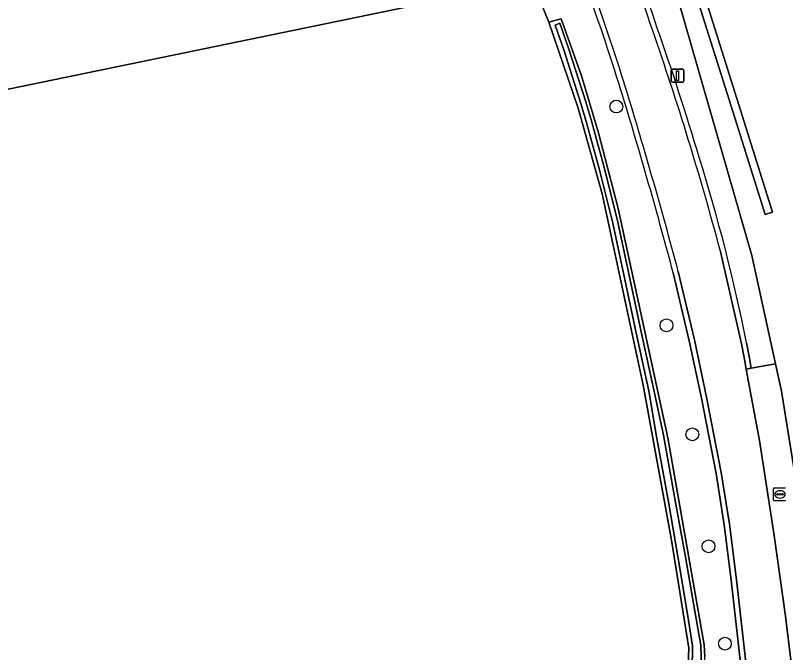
# Model space of a CAD drawing. Extents: x 162510 to 163918, y 388494 to 389774.
# Drawn here: x 163079.2 to 163138.2, y 389595.4 to 389644.2 of the extents above; entities that cross this region are included whole.
import ezdxf

# ---------------------------------------------------------------- set-up
doc = ezdxf.new("R2010")
doc.units = 0
for name, color, linetype in [('IMGEO_Boom', 7, 'Continuous'), ('IMGEO_Erf', 7, 'Continuous'), ('IMGEO_Grasland_agrarisch', 7, 'Continuous'), ('IMGEO_Grasland_overig', 7, 'Continuous'), ('IMGEO_Groenvoorziening', 7, 'Continuous'), ('IMGEO_Haag', 7, 'Continuous'), ('IMGEO_Kolk', 7, 'Continuous'), ('IMGEO_Lichtmast', 7, 'Continuous'), ('IMGEO_Oever', 7, 'Continuous'), ('IMGEO_Rijbaan_lokaal_gesloten', 7, 'Continuous'), ('IMGEO_Rijbaan_lokaal_halfverhard', 7, 'Continuous'), ('IMGEO_Rijbaan_lokaal_open', 7, 'Continuous'), ('IMGEO_Waterloop', 7, 'Continuous')]:
    doc.layers.add(name, color=color, linetype=linetype)

msp = doc.modelspace()

# ---------------------------------------------------------------- linework, layer by layer
at = {"layer": 'IMGEO_Boom'}
for centre in [(163125.259, 389637.244), (163129.102, 389620.478), (163131.084, 389612.127), (163132.32, 389603.547), (163133.574, 389596.085)]:
    msp.add_circle(centre, 0.489, dxfattribs=at)
at = {"layer": 'IMGEO_Erf'}
for points in [[(163049.049, 389695.765), (163063.359, 389648.597), (163066.29, 389636.03), (163118.807, 389646.87), (163119.432, 389646.987), (163118.856, 389648.436), (163119.742, 389648.645), (163119.558, 389649.049), (163111.68, 389666.434), (163111.535, 389666.363), (163110.904, 389667.657), (163108.673, 389672.194), (163107.961, 389671.869), (163107.786, 389672.225), (163107.244, 389671.968), (163101.992, 389682.639), (163100.849, 389684.96), (163101.387, 389685.225), (163101.171, 389685.168), (163098.727, 389688.984)], [(163182.625, 389669.258), (163129.682, 389653.16), (163134.78, 389636.977), (163137.227, 389629.159), (163136.654, 389628.98), (163134.208, 389636.797), (163129.108, 389652.985), (163128.88, 389653.708), (163128.66, 389653.641), (163127.749, 389653.248), (163135.626, 389625.828), (163137.442, 389617.529), (163137.903, 389615.424), (163141.862, 389590.82)]]:
    msp.add_lwpolyline(points, dxfattribs=at)
at = {"layer": 'IMGEO_Grasland_agrarisch'}
msp.add_lwpolyline([(163130.743, 389593.913), (163130.817, 389595.747), (163129.494, 389604.011), (163127.314, 389615.888), (163124.168, 389630.542), (163122.348, 389637.109), (163120.085, 389643.716), (163118.807, 389646.87), (163066.29, 389636.03), (163063.359, 389648.597), (163049.049, 389695.765), (163050.188, 389696.144), (163051.311, 389696.499), (163053.349, 389697.161), (163060.778, 389699.572), (163079.145, 389705.133), (163083.993, 389706.601), (163041.935, 389748.28), (163000, 389735.447)], dxfattribs=at)
at = {"layer": 'IMGEO_Grasland_overig'}
for points in [[(163135.234, 389619.13), (163135.44, 389618.079), (163135.597, 389617.199), (163137.442, 389617.529), (163135.626, 389625.828), (163127.749, 389653.248), (163126.259, 389652.605), (163125.951, 389655.106), (163127.06, 389655.645), (163123.947, 389662.664), (163124.043, 389662.028), (163123.608, 389661.72), (163123.227, 389661.705), (163122.798, 389662.039), (163113.581, 389679.311), (163108.132, 389689.136)], [(163121.955, 389649.167), (163120.337, 389648.785), (163119.742, 389648.645), (163118.856, 389648.436), (163119.432, 389646.987), (163118.807, 389646.87), (163120.085, 389643.716), (163120.563, 389643.837), (163121.03, 389643.956), (163122.598, 389639.595), (163123.905, 389635.216), (163125.403, 389629.439), (163129.208, 389611.859), (163131.988, 389595.99), (163132.038, 389595.088)], [(163134.821, 389594.161), (163134.055, 389600.943), (163133.517, 389605.201), (163132.904, 389609.133), (163131.78, 389614.905), (163130.847, 389619.293), (163129.617, 389624.501)]]:
    msp.add_lwpolyline(points, dxfattribs=at)
for centre, radius, start, end in [((162975.888, 389593.026), 160.568, 18.22911, 24.93527), ((162972.42, 389591.396), 160.27, 17.28782, 20.48244), ((162908.573, 389566.505), 232.837, 16.68403, 19.24604), ((162759.152, 389526.065), 383.32, 14.8802, 17.13873), ((162999.112, 389591.995), 138.8, 11.27372, 17.3347)]:
    msp.add_arc(centre, radius, start, end, dxfattribs=at)
at = {"layer": 'IMGEO_Groenvoorziening'}
msp.add_lwpolyline([(163182.625, 389669.258), (163189.08, 389648.043), (163197.592, 389622.245), (163198.162, 389622.433), (163189.652, 389648.224), (163182.976, 389670.167), (163128.88, 389653.708), (163129.108, 389652.985), (163134.208, 389636.797), (163136.654, 389628.98), (163137.227, 389629.159), (163134.78, 389636.977), (163129.682, 389653.16)], close=True, dxfattribs=at)
at = {"layer": 'IMGEO_Haag'}
msp.add_lwpolyline([(163182.625, 389669.258), (163189.08, 389648.043), (163197.592, 389622.245), (163198.162, 389622.433), (163189.652, 389648.224), (163182.976, 389670.167), (163128.88, 389653.708), (163129.108, 389652.985), (163134.208, 389636.797), (163136.654, 389628.98), (163137.227, 389629.159), (163134.78, 389636.977), (163129.682, 389653.16)], close=True, dxfattribs=at)
at = {"layer": 'IMGEO_Kolk'}
for p, q in [((163137.295, 389607.103), (163137.295, 389607.955)), ((163137.37, 389608.029), (163138.222, 389608.029)), ((163137.554, 389607.523), (163137.554, 389607.535)), ((163137.992, 389607.486), (163137.594, 389607.486)), ((163137.597, 389607.572), (163137.995, 389607.572)), ((163137.806, 389607.249), (163137.781, 389607.249)), ((163137.783, 389607.809), (163137.808, 389607.809)), ((163138.038, 389607.535), (163138.038, 389607.523)), ((163138.222, 389607.029), (163137.37, 389607.029))]:
    msp.add_line(p, q, dxfattribs=at)
for points in [[(163137.295, 389607.103), (163137.295, 389607.955)], [(163137.37, 389608.029), (163138.222, 389608.029)], [(163138.222, 389607.029), (163137.37, 389607.029)]]:
    msp.add_lwpolyline(points, dxfattribs=at)
for centre, radius, start, end in [((163137.372, 389607.953), 0.0765, 91.55205, 178.44795), ((163137.372, 389607.953), 0.0765, 91.55205, 178.44795), ((163137.594, 389607.532), 0.0403, 85.87752, 175.75265), ((163137.591, 389607.522), 0.0366, 178.93798, 274.71019), ((163137.995, 389607.529), 0.043, 264.86636, 352.45326), ((163137.999, 389607.534), 0.0386, 1.73085, 96.63898), ((163137.372, 389607.105), 0.0765, 181.55205, 268.44795), ((163137.372, 389607.105), 0.0765, 181.55205, 268.44795)]:
    msp.add_arc(centre, radius, start, end, dxfattribs=at)
for centre, major_axis, ratio, start_param, end_param in [((163137.782, 389607.529), (-0.387, 0.002), 0.722429, 4.712389, 7.853982), ((163137.807, 389607.529), (-0.39, 0.002), 0.717154, 1.570796, 4.712389)]:
    msp.add_ellipse(centre, major_axis=major_axis, ratio=ratio, start_param=start_param, end_param=end_param, dxfattribs=at)
at = {"layer": 'IMGEO_Lichtmast'}
for p, q in [((163129.451, 389639.212), (163129.451, 389640.012)), ((163129.451, 389640.012), (163129.451, 389639.212)), ((163129.551, 389640.112), (163130.341, 389640.112)), ((163130.341, 389640.112), (163129.551, 389640.112)), ((163130.441, 389640.012), (163130.441, 389639.212)), ((163130.441, 389639.212), (163130.441, 389640.012)), ((163130.341, 389639.112), (163129.551, 389639.112)), ((163129.551, 389639.112), (163130.341, 389639.112))]:
    msp.add_line(p, q, dxfattribs=at)
msp.add_lwpolyline([(163129.871, 389639.987), (163130.021, 389639.987), (163130.021, 389639.237), (163129.871, 389639.237), (163129.871, 389639.987)], dxfattribs=at)
for centre, start, end in [((163129.551, 389640.012), 90, 180), ((163129.551, 389640.012), 90, 180), ((163130.341, 389640.012), 0, 90), ((163130.341, 389640.012), 360, 90), ((163129.551, 389639.212), 180, 270), ((163129.551, 389639.212), 180, 270), ((163130.341, 389639.212), 270, 0), ((163130.341, 389639.212), 270, 0)]:
    msp.add_arc(centre, 0.1, start, end, dxfattribs=at)
at = {"layer": 'IMGEO_Oever'}
msp.add_lwpolyline([(163129.208, 389611.859), (163125.403, 389629.439), (163123.905, 389635.216), (163122.598, 389639.595), (163121.03, 389643.956), (163120.563, 389643.837), (163120.085, 389643.716), (163122.348, 389637.109), (163124.168, 389630.542), (163127.314, 389615.888), (163129.494, 389604.011), (163130.817, 389595.747), (163130.743, 389593.913), (163131.252, 389593.229), (163131.711, 389593.428), (163132.097, 389594.034), (163132.038, 389595.088), (163131.988, 389595.99)], close=True, dxfattribs=at)
msp.add_lwpolyline([(163131.057, 389594.03), (163131.101, 389595.934), (163130.699, 389598.345), (163129.958, 389602.775), (163129.256, 389606.968), (163128.333, 389611.969), (163127.758, 389615.451), (163126.869, 389619.537), (163125.919, 389623.991), (163125, 389628.3), (163123.973, 389632.401), (163123.013, 389635.93), (163122.541, 389637.482), (163121.23, 389641.59), (163120.568, 389643.489), (163120.938, 389643.618), (163121.601, 389641.714), (163122.914, 389637.598), (163123.389, 389636.039), (163124.352, 389632.499), (163125.381, 389628.389), (163126.302, 389624.073), (163127.252, 389619.62), (163128.14, 389615.533), (163128.881, 389612.069), (163129.777, 389607.055), (163130.526, 389602.866), (163131.31, 389598.428), (163131.722, 389595.983), (163131.793, 389594.067)], dxfattribs=at)
at = {"layer": 'IMGEO_Rijbaan_lokaal_gesloten'}
for points in [[(163141.594, 389569.922), (163141.053, 389573.687), (163140.094, 389579.9), (163139.708, 389583.144), (163139.501, 389586.097), (163139.435, 389588.098), (163138.216, 389598.189), (163137.336, 389604.367), (163136.223, 389611.66), (163135.209, 389617.098), (163135.203, 389617.129), (163135.046, 389618.008), (163134.841, 389619.053), (163133.209, 389626.239)], [(163130.006, 389624.593), (163131.238, 389619.376), (163132.173, 389614.981), (163133.299, 389609.195), (163133.914, 389605.251), (163134.452, 389600.988), (163135.218, 389594.211)]]:
    msp.add_lwpolyline(points, dxfattribs=at)
for centre, radius, start, end in [((162975.939, 389593.05), 160.111, 18.22398, 24.93371), ((162971.596, 389591.123), 161.538, 17.29309, 20.47081), ((162904.395, 389565.138), 236.832, 14.95091, 19.22497), ((162761.451, 389526.731), 381.327, 14.8706, 17.14498)]:
    msp.add_arc(centre, radius, start, end, dxfattribs=at)
at = {"layer": 'IMGEO_Rijbaan_lokaal_halfverhard'}
for points in [[(163133.209, 389626.239), (163134.841, 389619.053), (163135.046, 389618.008), (163135.203, 389617.129), (163135.597, 389617.199), (163135.44, 389618.079), (163135.234, 389619.13)], [(163129.617, 389624.501), (163130.847, 389619.293), (163131.78, 389614.905), (163132.904, 389609.133), (163133.517, 389605.201), (163134.055, 389600.943), (163134.821, 389594.161), (163135.386, 389589.682), (163135.592, 389588.034), (163135.989, 389588.081), (163135.783, 389589.732), (163135.218, 389594.211), (163134.452, 389600.988), (163133.914, 389605.251), (163133.299, 389609.195), (163132.173, 389614.981), (163131.238, 389619.376), (163130.006, 389624.593)]]:
    msp.add_lwpolyline(points, dxfattribs=at)
for centre, radius, start, end in [((162975.939, 389593.05), 160.111, 18.22398, 24.93371), ((162975.888, 389593.026), 160.568, 18.22911, 24.93527), ((162972.42, 389591.396), 160.27, 17.28782, 20.48244), ((162971.596, 389591.123), 161.538, 17.29309, 20.47081), ((162908.573, 389566.505), 232.837, 16.68403, 19.24604), ((162904.395, 389565.138), 236.832, 14.95091, 19.22497), ((162761.451, 389526.731), 381.327, 14.8706, 17.14498), ((162759.152, 389526.065), 383.32, 14.8802, 17.13873), ((162999.112, 389591.995), 138.8, 11.27372, 17.3347)]:
    msp.add_arc(centre, radius, start, end, dxfattribs=at)
at = {"layer": 'IMGEO_Rijbaan_lokaal_open'}
msp.add_lwpolyline([(163137.903, 389615.424), (163137.442, 389617.529), (163135.597, 389617.199), (163135.203, 389617.129), (163135.209, 389617.098), (163136.223, 389611.66), (163137.336, 389604.367), (163138.216, 389598.189), (163139.435, 389588.098), (163139.61, 389588.085), (163142.032, 389590.074), (163141.862, 389590.82)], close=True, dxfattribs=at)
at = {"layer": 'IMGEO_Waterloop'}
msp.add_lwpolyline([(163131.793, 389594.067), (163131.722, 389595.983), (163131.31, 389598.428), (163130.526, 389602.866), (163129.777, 389607.055), (163128.881, 389612.069), (163128.14, 389615.533), (163127.252, 389619.62), (163126.302, 389624.073), (163125.381, 389628.389), (163124.352, 389632.499), (163123.389, 389636.039), (163122.914, 389637.598), (163121.601, 389641.714), (163120.938, 389643.618), (163120.568, 389643.489), (163121.23, 389641.59), (163122.541, 389637.482), (163123.013, 389635.93), (163123.973, 389632.401), (163125, 389628.3), (163125.919, 389623.991), (163126.869, 389619.537), (163127.758, 389615.451), (163128.333, 389611.969), (163129.256, 389606.968), (163129.958, 389602.775), (163130.699, 389598.345), (163131.101, 389595.934), (163131.057, 389594.03)], dxfattribs=at)

doc.saveas('drawing.dxf')
